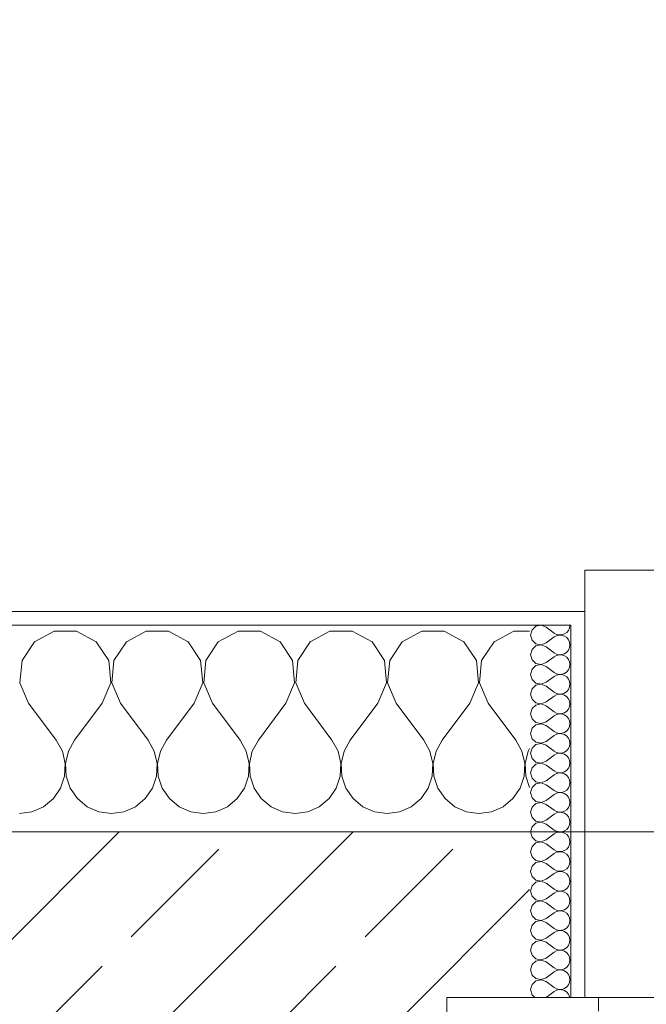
# Model space of a CAD drawing. Header units: metres. Extents: x -3.6 to 90.7, y -11.1 to 18.
# Tile 526 of 656: x 44 to 44.455, y 13.57 to 14.284. Entities that reach past the tile are written whole.
import ezdxf

# ---------------------------------------------------------------- set-up
doc = ezdxf.new("R2010")
doc.units = ezdxf.units.M
doc.header["$MEASUREMENT"] = 0
doc.linetypes.add('Strichlinie eng', pattern=[0.115, 0.075, -0.04])
for name, color, linetype in [('152 - Bemaßung_ Beschriftung.Ausbau', 7, 'Continuous'), ('603 - Struktur.Bodenplatte_ Decke Roh', 7, 'Continuous'), ('604 - Struktur.Wand Aussen', 7, 'Continuous')]:
    doc.layers.add(name, color=color, linetype=linetype)
doc.styles.add('ERSTELLTER_STIL_2', font='txt')
doc.dimstyles.new('ERSTELLTER_STIL__3', dxfattribs={"dimtxt": 0.1, "dimasz": 0.0532, "dimexe": 0.18, "dimexo": 0.0625, "dimgap": 0, "dimtad": 1, "dimtih": 1, "dimtoh": 1, "dimzin": 0, "dimdsep": 46, "dimtxsty": 'ERSTELLTER_STIL_2', "dimblk": 'ARROWHEAD_2', "dimblk1": 'ARROWHEAD_2', "dimblk2": 'ARROWHEAD_2', "dimcen": 0.09, "dimse1": 1, "dimse2": 1, "dimclrd": 7, "dimclre": 7, "dimclrt": 7, "dimazin": 0, "dimtfac": 1, "dimtdec": 4, "dimtmove": 0, "dimatfit": 3, "dimfxl": 1, "dimtolj": 1, "dimtzin": 0, "dimarcsym": 0})
pattern_1 = [(0, (0, 0), (0, 0.08660254), [0, -0.05]), (0, (0.025, 0.0433), (0, 0.08660254), [0, -0.05])]

# ---------------------------------------------------------------- blocks, each defined once
blk = doc.blocks.new('*X26')
at = {"layer": '604 - Struktur.Wand Aussen', "color": 7, "linetype": 'Continuous', "lineweight": 5}
for p, q in [((44.02521, 13.84066), (44.0109, 13.83299)), ((44.04145, 13.84066), (44.02521, 13.84066)), ((44.05576, 13.83299), (44.04145, 13.84066)), ((44.09188, 13.84066), (44.07757, 13.83299)), ((44.10812, 13.84066), (44.09188, 13.84066)), ((44.12243, 13.83299), (44.10812, 13.84066)), ((44.15855, 13.84066), (44.14424, 13.83299)), ((44.17479, 13.84066), (44.15855, 13.84066)), ((44.1891, 13.83299), (44.17479, 13.84066)), ((44.22521, 13.84066), (44.2109, 13.83299)), ((44.24145, 13.84066), (44.22521, 13.84066)), ((44.25576, 13.83299), (44.24145, 13.84066)), ((44.29188, 13.84066), (44.27757, 13.83299)), ((44.30812, 13.84066), (44.29188, 13.84066)), ((44.32243, 13.83299), (44.30812, 13.84066)), ((44.35855, 13.84066), (44.34424, 13.83299)), ((44.37, 13.84066), (44.35855, 13.84066)), ((44.0109, 13.83299), (44.00192, 13.81947)), ((44.06475, 13.81947), (44.05576, 13.83299)), ((44.07757, 13.83299), (44.06858, 13.81947)), ((44.13142, 13.81947), (44.12243, 13.83299)), ((44.14424, 13.83299), (44.13525, 13.81947)), ((44.19808, 13.81947), (44.1891, 13.83299)), ((44.2109, 13.83299), (44.20192, 13.81947)), ((44.26475, 13.81947), (44.25576, 13.83299)), ((44.27757, 13.83299), (44.26858, 13.81947)), ((44.33142, 13.81947), (44.32243, 13.83299)), ((44.34424, 13.83299), (44.33525, 13.81947)), ((44.00192, 13.81947), (44.00038, 13.8033)), ((44.06629, 13.8033), (44.06475, 13.81947)), ((44.06858, 13.81947), (44.06705, 13.8033)), ((44.13295, 13.8033), (44.13142, 13.81947)), ((44.13525, 13.81947), (44.13371, 13.8033)), ((44.19962, 13.8033), (44.19808, 13.81947)), ((44.20192, 13.81947), (44.20038, 13.8033)), ((44.26629, 13.8033), (44.26475, 13.81947)), ((44.26858, 13.81947), (44.26705, 13.8033)), ((44.33295, 13.8033), (44.33142, 13.81947)), ((44.33525, 13.81947), (44.33371, 13.8033)), ((44.00038, 13.8033), (44.00667, 13.78833)), ((44.06, 13.78833), (44.06629, 13.8033)), ((44.06705, 13.8033), (44.07333, 13.78833)), ((44.12667, 13.78833), (44.13295, 13.8033)), ((44.13371, 13.8033), (44.14, 13.78833)), ((44.19333, 13.78833), (44.19962, 13.8033)), ((44.20038, 13.8033), (44.20667, 13.78833)), ((44.26, 13.78833), (44.26629, 13.8033)), ((44.26705, 13.8033), (44.27333, 13.78833)), ((44.32667, 13.78833), (44.33295, 13.8033)), ((44.33371, 13.8033), (44.34, 13.78833)), ((44.00667, 13.78833), (44.02667, 13.76167)), ((44.06, 13.78833), (44.04, 13.76167)), ((44.07333, 13.78833), (44.09333, 13.76167)), ((44.12667, 13.78833), (44.10667, 13.76167)), ((44.14, 13.78833), (44.16, 13.76167)), ((44.19333, 13.78833), (44.17333, 13.76167)), ((44.20667, 13.78833), (44.22667, 13.76167)), ((44.26, 13.78833), (44.24, 13.76167)), ((44.27333, 13.78833), (44.29333, 13.76167)), ((44.32667, 13.78833), (44.30667, 13.76167)), ((44.34, 13.78833), (44.36, 13.76167)), ((44.03112, 13.75362), (44.02667, 13.76167)), ((44.04, 13.76167), (44.03555, 13.75362)), ((44.09778, 13.75362), (44.09333, 13.76167)), ((44.10667, 13.76167), (44.10222, 13.75362)), ((44.16445, 13.75362), (44.16, 13.76167)), ((44.17333, 13.76167), (44.16888, 13.75362)), ((44.23112, 13.75362), (44.22667, 13.76167)), ((44.24, 13.76167), (44.23555, 13.75362)), ((44.29778, 13.75362), (44.29333, 13.76167)), ((44.30667, 13.76167), (44.30222, 13.75362)), ((44.36445, 13.75362), (44.36, 13.76167)), ((44.37, 13.75564), (44.36888, 13.75362)), ((44.0332, 13.74466), (44.03112, 13.75362)), ((44.03555, 13.75362), (44.03347, 13.74466)), ((44.09987, 13.74466), (44.09778, 13.75362)), ((44.10222, 13.75362), (44.10013, 13.74466)), ((44.16653, 13.74466), (44.16445, 13.75362)), ((44.16888, 13.75362), (44.1668, 13.74466)), ((44.2332, 13.74466), (44.23112, 13.75362)), ((44.23555, 13.75362), (44.23347, 13.74466)), ((44.29987, 13.74466), (44.29778, 13.75362)), ((44.30222, 13.75362), (44.30013, 13.74466)), ((44.36653, 13.74466), (44.36445, 13.75362)), ((44.36888, 13.75362), (44.3668, 13.74466)), ((44.03275, 13.73547), (44.0332, 13.74466)), ((44.03347, 13.74466), (44.03391, 13.73547)), ((44.09942, 13.73547), (44.09987, 13.74466)), ((44.10013, 13.74466), (44.10058, 13.73547)), ((44.16609, 13.73547), (44.16653, 13.74466)), ((44.1668, 13.74466), (44.16725, 13.73547)), ((44.23275, 13.73547), (44.2332, 13.74466)), ((44.23347, 13.74466), (44.23391, 13.73547)), ((44.29942, 13.73547), (44.29987, 13.74466)), ((44.30013, 13.74466), (44.30058, 13.73547)), ((44.36609, 13.73547), (44.36653, 13.74466)), ((44.3668, 13.74466), (44.36725, 13.73547)), ((44.02981, 13.72676), (44.03275, 13.73547)), ((44.03391, 13.73547), (44.03685, 13.72676)), ((44.09648, 13.72676), (44.09942, 13.73547)), ((44.10058, 13.73547), (44.10352, 13.72676)), ((44.16315, 13.72676), (44.16609, 13.73547)), ((44.16725, 13.73547), (44.17019, 13.72676)), ((44.22981, 13.72676), (44.23275, 13.73547)), ((44.23391, 13.73547), (44.23685, 13.72676)), ((44.29648, 13.72676), (44.29942, 13.73547)), ((44.30058, 13.73547), (44.30352, 13.72676)), ((44.36315, 13.72676), (44.36609, 13.73547)), ((44.36725, 13.73547), (44.37, 13.72731)), ((44.02461, 13.71918), (44.02981, 13.72676)), ((44.03685, 13.72676), (44.04206, 13.71918)), ((44.09127, 13.71918), (44.09648, 13.72676)), ((44.10352, 13.72676), (44.10873, 13.71918)), ((44.15794, 13.71918), (44.16315, 13.72676)), ((44.17019, 13.72676), (44.17539, 13.71918)), ((44.22461, 13.71918), (44.22981, 13.72676)), ((44.23685, 13.72676), (44.24206, 13.71918)), ((44.29127, 13.71918), (44.29648, 13.72676)), ((44.30352, 13.72676), (44.30873, 13.71918)), ((44.35794, 13.71918), (44.36315, 13.72676)), ((44.00911, 13.7096), (44.01752, 13.71331)), ((44.01752, 13.71331), (44.02461, 13.71918)), ((44.04206, 13.71918), (44.04914, 13.71331)), ((44.04914, 13.71331), (44.05756, 13.7096)), ((44.07578, 13.7096), (44.08419, 13.71331)), ((44.08419, 13.71331), (44.09127, 13.71918)), ((44.10873, 13.71918), (44.11581, 13.71331)), ((44.11581, 13.71331), (44.12422, 13.7096)), ((44.14244, 13.7096), (44.15086, 13.71331)), ((44.15086, 13.71331), (44.15794, 13.71918)), ((44.17539, 13.71918), (44.18248, 13.71331)), ((44.18248, 13.71331), (44.19089, 13.7096)), ((44.20911, 13.7096), (44.21752, 13.71331)), ((44.21752, 13.71331), (44.22461, 13.71918)), ((44.24206, 13.71918), (44.24914, 13.71331)), ((44.24914, 13.71331), (44.25756, 13.7096)), ((44.27578, 13.7096), (44.28419, 13.71331)), ((44.28419, 13.71331), (44.29127, 13.71918)), ((44.30873, 13.71918), (44.31581, 13.71331)), ((44.31581, 13.71331), (44.32422, 13.7096)), ((44.34244, 13.7096), (44.35086, 13.71331)), ((44.35086, 13.71331), (44.35794, 13.71918)), ((44, 13.70833), (44.00911, 13.7096)), ((44.05756, 13.7096), (44.06667, 13.70833)), ((44.06667, 13.70833), (44.07578, 13.7096)), ((44.12422, 13.7096), (44.13333, 13.70833)), ((44.13333, 13.70833), (44.14244, 13.7096)), ((44.19089, 13.7096), (44.2, 13.70833)), ((44.2, 13.70833), (44.20911, 13.7096)), ((44.25756, 13.7096), (44.26667, 13.70833)), ((44.26667, 13.70833), (44.27578, 13.7096)), ((44.32422, 13.7096), (44.33333, 13.70833)), ((44.33333, 13.70833), (44.34244, 13.7096))]:
    blk.add_line(p, q, dxfattribs=at)
blk = doc.blocks.new('*X56')
at = {"layer": '604 - Struktur.Wand Aussen', "color": 7, "linetype": 'Continuous', "lineweight": 5}
for p, q in [((44.37178, 13.84161), (44.37071, 13.83786)), ((44.37466, 13.84425), (44.37178, 13.84161)), ((44.3785, 13.84497), (44.37466, 13.84425)), ((44.38214, 13.84357), (44.3785, 13.84497)), ((44.38214, 13.84357), (44.38786, 13.83929)), ((44.39696, 13.83973), (44.39822, 13.84124)), ((44.39822, 13.84124), (44.39901, 13.84305)), ((44.39901, 13.84305), (44.39929, 13.845)), ((44.37071, 13.83786), (44.37178, 13.8341)), ((44.37178, 13.8341), (44.37466, 13.83147)), ((44.38214, 13.83214), (44.38786, 13.83643)), ((44.38786, 13.83929), (44.38958, 13.83833)), ((44.38958, 13.83738), (44.38786, 13.83643)), ((44.38958, 13.83833), (44.3915, 13.83789)), ((44.3915, 13.83783), (44.38958, 13.83738)), ((44.3915, 13.83789), (44.39347, 13.83798)), ((44.39347, 13.83773), (44.3915, 13.83783)), ((44.39347, 13.83798), (44.39534, 13.83861)), ((44.39534, 13.8371), (44.39347, 13.83773)), ((44.39534, 13.83861), (44.39696, 13.83973)), ((44.39696, 13.83599), (44.39534, 13.8371)), ((44.39822, 13.83447), (44.39696, 13.83599)), ((44.39901, 13.83267), (44.39822, 13.83447)), ((44.37178, 13.82733), (44.37071, 13.82357)), ((44.37466, 13.82996), (44.37178, 13.82733)), ((44.37466, 13.83147), (44.3785, 13.83074)), ((44.3785, 13.83069), (44.37466, 13.82996)), ((44.3785, 13.83074), (44.38214, 13.83214)), ((44.38214, 13.82929), (44.3785, 13.83069)), ((44.38214, 13.82929), (44.38786, 13.825)), ((44.39696, 13.82544), (44.39822, 13.82696)), ((44.39822, 13.82696), (44.39901, 13.82876)), ((44.39929, 13.83071), (44.39901, 13.83267)), ((44.39901, 13.82876), (44.39929, 13.83071)), ((44.37071, 13.82357), (44.37178, 13.81982)), ((44.37178, 13.81982), (44.37466, 13.81718)), ((44.38214, 13.81786), (44.38786, 13.82214)), ((44.38786, 13.825), (44.38958, 13.82405)), ((44.38958, 13.8231), (44.38786, 13.82214)), ((44.38958, 13.82405), (44.3915, 13.8236)), ((44.3915, 13.82354), (44.38958, 13.8231)), ((44.3915, 13.8236), (44.39347, 13.8237)), ((44.39347, 13.82345), (44.3915, 13.82354)), ((44.39347, 13.8237), (44.39534, 13.82433)), ((44.39534, 13.82282), (44.39347, 13.82345)), ((44.39534, 13.82433), (44.39696, 13.82544)), ((44.39696, 13.8217), (44.39534, 13.82282)), ((44.39822, 13.82018), (44.39696, 13.8217)), ((44.39901, 13.81838), (44.39822, 13.82018)), ((44.37178, 13.81304), (44.37071, 13.80929)), ((44.37466, 13.81567), (44.37178, 13.81304)), ((44.37466, 13.81718), (44.3785, 13.81646)), ((44.3785, 13.8164), (44.37466, 13.81567)), ((44.3785, 13.81646), (44.38214, 13.81786)), ((44.38214, 13.815), (44.3785, 13.8164)), ((44.38214, 13.815), (44.38786, 13.81071)), ((44.39696, 13.81116), (44.39822, 13.81267)), ((44.39822, 13.81267), (44.39901, 13.81448)), ((44.39929, 13.81643), (44.39901, 13.81838)), ((44.39901, 13.81448), (44.39929, 13.81643)), ((44.37071, 13.80929), (44.37178, 13.80553)), ((44.37178, 13.80553), (44.37466, 13.8029)), ((44.38214, 13.80357), (44.38786, 13.80786)), ((44.38786, 13.81071), (44.38958, 13.80976)), ((44.38958, 13.80881), (44.38786, 13.80786)), ((44.38958, 13.80976), (44.3915, 13.80931)), ((44.3915, 13.80926), (44.38958, 13.80881)), ((44.3915, 13.80931), (44.39347, 13.80941)), ((44.39347, 13.80916), (44.3915, 13.80926)), ((44.39347, 13.80941), (44.39534, 13.81004)), ((44.39534, 13.80853), (44.39347, 13.80916)), ((44.39534, 13.81004), (44.39696, 13.81116)), ((44.39696, 13.80742), (44.39534, 13.80853)), ((44.39822, 13.8059), (44.39696, 13.80742)), ((44.39901, 13.80409), (44.39822, 13.8059)), ((44.37178, 13.79876), (44.37071, 13.795)), ((44.37466, 13.80139), (44.37178, 13.79876)), ((44.37466, 13.8029), (44.3785, 13.80217)), ((44.3785, 13.80211), (44.37466, 13.80139)), ((44.3785, 13.80217), (44.38214, 13.80357)), ((44.38214, 13.80071), (44.3785, 13.80211)), ((44.38214, 13.80071), (44.38786, 13.79643)), ((44.39696, 13.79687), (44.39822, 13.79839)), ((44.39822, 13.79839), (44.39901, 13.80019)), ((44.39929, 13.80214), (44.39901, 13.80409)), ((44.39901, 13.80019), (44.39929, 13.80214)), ((44.37071, 13.795), (44.37178, 13.79124)), ((44.37178, 13.79124), (44.37466, 13.78861)), ((44.38214, 13.78929), (44.38786, 13.79357)), ((44.38786, 13.79643), (44.38958, 13.79547)), ((44.38958, 13.79453), (44.38786, 13.79357)), ((44.38958, 13.79547), (44.3915, 13.79503)), ((44.3915, 13.79497), (44.38958, 13.79453)), ((44.3915, 13.79503), (44.39347, 13.79512)), ((44.39347, 13.79488), (44.3915, 13.79497)), ((44.39347, 13.79512), (44.39534, 13.79575)), ((44.39534, 13.79425), (44.39347, 13.79488)), ((44.39534, 13.79575), (44.39696, 13.79687)), ((44.39696, 13.79313), (44.39534, 13.79425)), ((44.39822, 13.79161), (44.39696, 13.79313)), ((44.39901, 13.78981), (44.39822, 13.79161)), ((44.37178, 13.78447), (44.37071, 13.78071)), ((44.37466, 13.7871), (44.37178, 13.78447)), ((44.37466, 13.78861), (44.3785, 13.78789)), ((44.3785, 13.78783), (44.37466, 13.7871)), ((44.3785, 13.78789), (44.38214, 13.78929)), ((44.38214, 13.78643), (44.3785, 13.78783)), ((44.38214, 13.78643), (44.38786, 13.78214)), ((44.39696, 13.78258), (44.39822, 13.7841)), ((44.39822, 13.7841), (44.39901, 13.78591)), ((44.39929, 13.78786), (44.39901, 13.78981)), ((44.39901, 13.78591), (44.39929, 13.78786)), ((44.37071, 13.78071), (44.37178, 13.77696)), ((44.37178, 13.77696), (44.37466, 13.77433)), ((44.38214, 13.775), (44.38786, 13.77929)), ((44.38786, 13.78214), (44.38958, 13.78119)), ((44.38958, 13.78024), (44.38786, 13.77929)), ((44.38958, 13.78119), (44.3915, 13.78074)), ((44.3915, 13.78069), (44.38958, 13.78024)), ((44.3915, 13.78074), (44.39347, 13.78084)), ((44.39347, 13.78059), (44.3915, 13.78069)), ((44.39347, 13.78084), (44.39534, 13.78147)), ((44.39534, 13.77996), (44.39347, 13.78059)), ((44.39534, 13.78147), (44.39696, 13.78258)), ((44.39696, 13.77884), (44.39534, 13.77996)), ((44.39822, 13.77733), (44.39696, 13.77884)), ((44.39901, 13.77552), (44.39822, 13.77733)), ((44.37178, 13.77018), (44.37071, 13.76643)), ((44.37466, 13.77282), (44.37178, 13.77018)), ((44.37466, 13.77433), (44.3785, 13.7736)), ((44.3785, 13.77354), (44.37466, 13.77282)), ((44.3785, 13.7736), (44.38214, 13.775)), ((44.38214, 13.77214), (44.3785, 13.77354)), ((44.38214, 13.77214), (44.38786, 13.76786)), ((44.39696, 13.7683), (44.39822, 13.76982)), ((44.39822, 13.76982), (44.39901, 13.77162)), ((44.39929, 13.77357), (44.39901, 13.77552)), ((44.39901, 13.77162), (44.39929, 13.77357)), ((44.37071, 13.76643), (44.37178, 13.76267)), ((44.37178, 13.76267), (44.37466, 13.76004)), ((44.38214, 13.76071), (44.38786, 13.765)), ((44.38786, 13.76786), (44.38958, 13.7669)), ((44.38958, 13.76595), (44.38786, 13.765)), ((44.38958, 13.7669), (44.3915, 13.76646)), ((44.3915, 13.7664), (44.38958, 13.76595)), ((44.3915, 13.76646), (44.39347, 13.76655)), ((44.39347, 13.7663), (44.3915, 13.7664)), ((44.39347, 13.76655), (44.39534, 13.76718)), ((44.39534, 13.76567), (44.39347, 13.7663)), ((44.39534, 13.76718), (44.39696, 13.7683)), ((44.39696, 13.76456), (44.39534, 13.76567)), ((44.39822, 13.76304), (44.39696, 13.76456)), ((44.39901, 13.76124), (44.39822, 13.76304)), ((44.37178, 13.7559), (44.37071, 13.75214)), ((44.37466, 13.75853), (44.37178, 13.7559)), ((44.37466, 13.76004), (44.3785, 13.75931)), ((44.3785, 13.75926), (44.37466, 13.75853)), ((44.3785, 13.75931), (44.38214, 13.76071)), ((44.38214, 13.75786), (44.3785, 13.75926)), ((44.38214, 13.75786), (44.38786, 13.75357)), ((44.39696, 13.75401), (44.39822, 13.75553)), ((44.39822, 13.75553), (44.39901, 13.75733)), ((44.39929, 13.75929), (44.39901, 13.76124)), ((44.39901, 13.75733), (44.39929, 13.75929)), ((44.37071, 13.75214), (44.37178, 13.74839)), ((44.37178, 13.74839), (44.37466, 13.74575)), ((44.38214, 13.74643), (44.38786, 13.75071)), ((44.38786, 13.75357), (44.38958, 13.75262)), ((44.38958, 13.75167), (44.38786, 13.75071)), ((44.38958, 13.75262), (44.3915, 13.75217)), ((44.3915, 13.75211), (44.38958, 13.75167)), ((44.3915, 13.75217), (44.39347, 13.75227)), ((44.39347, 13.75202), (44.3915, 13.75211)), ((44.39347, 13.75227), (44.39534, 13.7529)), ((44.39534, 13.75139), (44.39347, 13.75202)), ((44.39534, 13.7529), (44.39696, 13.75401)), ((44.39696, 13.75027), (44.39534, 13.75139)), ((44.39822, 13.74876), (44.39696, 13.75027)), ((44.39901, 13.74695), (44.39822, 13.74876)), ((44.37178, 13.74161), (44.37071, 13.73786)), ((44.37466, 13.74425), (44.37178, 13.74161)), ((44.37466, 13.74575), (44.3785, 13.74503)), ((44.3785, 13.74497), (44.37466, 13.74425)), ((44.3785, 13.74503), (44.38214, 13.74643)), ((44.38214, 13.74357), (44.3785, 13.74497)), ((44.38214, 13.74357), (44.38786, 13.73929)), ((44.39696, 13.73973), (44.39822, 13.74124)), ((44.39822, 13.74124), (44.39901, 13.74305)), ((44.39929, 13.745), (44.39901, 13.74695)), ((44.39901, 13.74305), (44.39929, 13.745)), ((44.37071, 13.73786), (44.37178, 13.7341)), ((44.37178, 13.7341), (44.37466, 13.73147)), ((44.38214, 13.73214), (44.38786, 13.73643)), ((44.38786, 13.73929), (44.38958, 13.73833)), ((44.38958, 13.73738), (44.38786, 13.73643)), ((44.38958, 13.73833), (44.3915, 13.73789)), ((44.3915, 13.73783), (44.38958, 13.73738)), ((44.3915, 13.73789), (44.39347, 13.73798)), ((44.39347, 13.73773), (44.3915, 13.73783)), ((44.39347, 13.73798), (44.39534, 13.73861)), ((44.39534, 13.7371), (44.39347, 13.73773)), ((44.39534, 13.73861), (44.39696, 13.73973)), ((44.39696, 13.73599), (44.39534, 13.7371)), ((44.39822, 13.73447), (44.39696, 13.73599)), ((44.39901, 13.73267), (44.39822, 13.73447)), ((44.37178, 13.72733), (44.37071, 13.72357)), ((44.37466, 13.72996), (44.37178, 13.72733)), ((44.37466, 13.73147), (44.3785, 13.73074)), ((44.3785, 13.73069), (44.37466, 13.72996)), ((44.3785, 13.73074), (44.38214, 13.73214)), ((44.38214, 13.72929), (44.3785, 13.73069)), ((44.38214, 13.72929), (44.38786, 13.725)), ((44.39696, 13.72544), (44.39822, 13.72696)), ((44.39822, 13.72696), (44.39901, 13.72876)), ((44.39929, 13.73071), (44.39901, 13.73267)), ((44.39901, 13.72876), (44.39929, 13.73071)), ((44.37071, 13.72357), (44.37178, 13.71982)), ((44.37178, 13.71982), (44.37466, 13.71718)), ((44.38214, 13.71786), (44.38786, 13.72214)), ((44.38786, 13.725), (44.38958, 13.72405)), ((44.38958, 13.7231), (44.38786, 13.72214)), ((44.38958, 13.72405), (44.3915, 13.7236)), ((44.3915, 13.72354), (44.38958, 13.7231)), ((44.3915, 13.7236), (44.39347, 13.7237)), ((44.39347, 13.72345), (44.3915, 13.72354)), ((44.39347, 13.7237), (44.39534, 13.72433)), ((44.39534, 13.72282), (44.39347, 13.72345)), ((44.39534, 13.72433), (44.39696, 13.72544)), ((44.39696, 13.7217), (44.39534, 13.72282)), ((44.39822, 13.72018), (44.39696, 13.7217)), ((44.39901, 13.71838), (44.39822, 13.72018)), ((44.37178, 13.71304), (44.37071, 13.70929)), ((44.37466, 13.71567), (44.37178, 13.71304)), ((44.37466, 13.71718), (44.3785, 13.71646)), ((44.3785, 13.7164), (44.37466, 13.71567)), ((44.3785, 13.71646), (44.38214, 13.71786)), ((44.38214, 13.715), (44.3785, 13.7164)), ((44.38214, 13.715), (44.38786, 13.71071)), ((44.39696, 13.71116), (44.39822, 13.71267)), ((44.39822, 13.71267), (44.39901, 13.71448)), ((44.39929, 13.71643), (44.39901, 13.71838)), ((44.39901, 13.71448), (44.39929, 13.71643)), ((44.37071, 13.70929), (44.37178, 13.70553)), ((44.37178, 13.70553), (44.37466, 13.7029)), ((44.38214, 13.70357), (44.38786, 13.70786)), ((44.38786, 13.71071), (44.38958, 13.70976)), ((44.38958, 13.70881), (44.38786, 13.70786)), ((44.38958, 13.70976), (44.3915, 13.70931)), ((44.3915, 13.70926), (44.38958, 13.70881)), ((44.3915, 13.70931), (44.39347, 13.70941)), ((44.39347, 13.70916), (44.3915, 13.70926)), ((44.39347, 13.70941), (44.39534, 13.71004)), ((44.39534, 13.70853), (44.39347, 13.70916)), ((44.39534, 13.71004), (44.39696, 13.71116)), ((44.39696, 13.70742), (44.39534, 13.70853)), ((44.39822, 13.7059), (44.39696, 13.70742)), ((44.39901, 13.70409), (44.39822, 13.7059)), ((44.37178, 13.69876), (44.37071, 13.695)), ((44.37466, 13.70139), (44.37178, 13.69876)), ((44.37466, 13.7029), (44.3785, 13.70217)), ((44.3785, 13.70211), (44.37466, 13.70139)), ((44.3785, 13.70217), (44.38214, 13.70357)), ((44.38214, 13.70071), (44.3785, 13.70211)), ((44.38214, 13.70071), (44.38786, 13.69643)), ((44.39696, 13.69687), (44.39822, 13.69839)), ((44.39822, 13.69839), (44.39901, 13.70019)), ((44.39929, 13.70214), (44.39901, 13.70409)), ((44.39901, 13.70019), (44.39929, 13.70214)), ((44.37071, 13.695), (44.37178, 13.69124)), ((44.37178, 13.69124), (44.37466, 13.68861)), ((44.38214, 13.68929), (44.38786, 13.69357)), ((44.38786, 13.69643), (44.38958, 13.69547)), ((44.38958, 13.69453), (44.38786, 13.69357)), ((44.38958, 13.69547), (44.3915, 13.69503)), ((44.3915, 13.69497), (44.38958, 13.69453)), ((44.3915, 13.69503), (44.39347, 13.69512)), ((44.39347, 13.69488), (44.3915, 13.69497)), ((44.39347, 13.69512), (44.39534, 13.69575)), ((44.39534, 13.69425), (44.39347, 13.69488)), ((44.39534, 13.69575), (44.39696, 13.69687)), ((44.39696, 13.69313), (44.39534, 13.69425)), ((44.39822, 13.69161), (44.39696, 13.69313)), ((44.39901, 13.68981), (44.39822, 13.69161)), ((44.37178, 13.68447), (44.37071, 13.68071)), ((44.37466, 13.6871), (44.37178, 13.68447)), ((44.37466, 13.68861), (44.3785, 13.68789)), ((44.3785, 13.68783), (44.37466, 13.6871)), ((44.3785, 13.68789), (44.38214, 13.68929)), ((44.38214, 13.68643), (44.3785, 13.68783)), ((44.38214, 13.68643), (44.38786, 13.68214)), ((44.39696, 13.68258), (44.39822, 13.6841)), ((44.39822, 13.6841), (44.39901, 13.68591)), ((44.39929, 13.68786), (44.39901, 13.68981)), ((44.39901, 13.68591), (44.39929, 13.68786)), ((44.37071, 13.68071), (44.37178, 13.67696)), ((44.37178, 13.67696), (44.37466, 13.67433)), ((44.38214, 13.675), (44.38786, 13.67929)), ((44.38786, 13.68214), (44.38958, 13.68119)), ((44.38958, 13.68024), (44.38786, 13.67929)), ((44.38958, 13.68119), (44.3915, 13.68074)), ((44.3915, 13.68069), (44.38958, 13.68024)), ((44.3915, 13.68074), (44.39347, 13.68084)), ((44.39347, 13.68059), (44.3915, 13.68069)), ((44.39347, 13.68084), (44.39534, 13.68147)), ((44.39534, 13.67996), (44.39347, 13.68059)), ((44.39534, 13.68147), (44.39696, 13.68258)), ((44.39696, 13.67884), (44.39534, 13.67996)), ((44.39822, 13.67733), (44.39696, 13.67884)), ((44.39901, 13.67552), (44.39822, 13.67733)), ((44.37178, 13.67018), (44.37071, 13.66643)), ((44.37466, 13.67282), (44.37178, 13.67018)), ((44.37466, 13.67433), (44.3785, 13.6736)), ((44.3785, 13.67354), (44.37466, 13.67282)), ((44.3785, 13.6736), (44.38214, 13.675)), ((44.38214, 13.67214), (44.3785, 13.67354)), ((44.38214, 13.67214), (44.38786, 13.66786)), ((44.39696, 13.6683), (44.39822, 13.66982)), ((44.39822, 13.66982), (44.39901, 13.67162)), ((44.39929, 13.67357), (44.39901, 13.67552)), ((44.39901, 13.67162), (44.39929, 13.67357)), ((44.37071, 13.66643), (44.37178, 13.66267)), ((44.37178, 13.66267), (44.37466, 13.66004)), ((44.38214, 13.66071), (44.38786, 13.665)), ((44.38786, 13.66786), (44.38958, 13.6669)), ((44.38958, 13.66595), (44.38786, 13.665)), ((44.38958, 13.6669), (44.3915, 13.66646)), ((44.3915, 13.6664), (44.38958, 13.66595)), ((44.3915, 13.66646), (44.39347, 13.66655)), ((44.39347, 13.6663), (44.3915, 13.6664)), ((44.39347, 13.66655), (44.39534, 13.66718)), ((44.39534, 13.66567), (44.39347, 13.6663)), ((44.39534, 13.66718), (44.39696, 13.6683)), ((44.39696, 13.66456), (44.39534, 13.66567)), ((44.39822, 13.66304), (44.39696, 13.66456)), ((44.39901, 13.66124), (44.39822, 13.66304)), ((44.37178, 13.6559), (44.37071, 13.65214)), ((44.37466, 13.65853), (44.37178, 13.6559)), ((44.37466, 13.66004), (44.3785, 13.65931)), ((44.3785, 13.65926), (44.37466, 13.65853)), ((44.3785, 13.65931), (44.38214, 13.66071)), ((44.38214, 13.65786), (44.3785, 13.65926)), ((44.38214, 13.65786), (44.38786, 13.65357)), ((44.39696, 13.65401), (44.39822, 13.65553)), ((44.39822, 13.65553), (44.39901, 13.65733)), ((44.39929, 13.65929), (44.39901, 13.66124)), ((44.39901, 13.65733), (44.39929, 13.65929)), ((44.37071, 13.65214), (44.37178, 13.64839)), ((44.37178, 13.64839), (44.37466, 13.64575)), ((44.38214, 13.64643), (44.38786, 13.65071)), ((44.38786, 13.65357), (44.38958, 13.65262)), ((44.38958, 13.65167), (44.38786, 13.65071)), ((44.38958, 13.65262), (44.3915, 13.65217)), ((44.3915, 13.65211), (44.38958, 13.65167)), ((44.3915, 13.65217), (44.39347, 13.65227)), ((44.39347, 13.65202), (44.3915, 13.65211)), ((44.39347, 13.65227), (44.39534, 13.6529)), ((44.39534, 13.65139), (44.39347, 13.65202)), ((44.39534, 13.6529), (44.39696, 13.65401)), ((44.39696, 13.65027), (44.39534, 13.65139)), ((44.39822, 13.64876), (44.39696, 13.65027)), ((44.39901, 13.64695), (44.39822, 13.64876)), ((44.37178, 13.64161), (44.37071, 13.63786)), ((44.37466, 13.64425), (44.37178, 13.64161)), ((44.37466, 13.64575), (44.3785, 13.64503)), ((44.3785, 13.64497), (44.37466, 13.64425)), ((44.3785, 13.64503), (44.38214, 13.64643)), ((44.38214, 13.64357), (44.3785, 13.64497)), ((44.38214, 13.64357), (44.38786, 13.63929)), ((44.39696, 13.63973), (44.39822, 13.64124)), ((44.39822, 13.64124), (44.39901, 13.64305)), ((44.39929, 13.645), (44.39901, 13.64695)), ((44.39901, 13.64305), (44.39929, 13.645)), ((44.37071, 13.63786), (44.37178, 13.6341)), ((44.37178, 13.6341), (44.37466, 13.63147)), ((44.38214, 13.63214), (44.38786, 13.63643)), ((44.38786, 13.63929), (44.38958, 13.63833)), ((44.38958, 13.63738), (44.38786, 13.63643)), ((44.38958, 13.63833), (44.3915, 13.63789)), ((44.3915, 13.63783), (44.38958, 13.63738)), ((44.3915, 13.63789), (44.39347, 13.63798)), ((44.39347, 13.63773), (44.3915, 13.63783)), ((44.39347, 13.63798), (44.39534, 13.63861)), ((44.39534, 13.6371), (44.39347, 13.63773)), ((44.39534, 13.63861), (44.39696, 13.63973)), ((44.39696, 13.63599), (44.39534, 13.6371)), ((44.39822, 13.63447), (44.39696, 13.63599)), ((44.39901, 13.63267), (44.39822, 13.63447)), ((44.37178, 13.62733), (44.37071, 13.62357)), ((44.37466, 13.62996), (44.37178, 13.62733)), ((44.37466, 13.63147), (44.3785, 13.63074)), ((44.3785, 13.63069), (44.37466, 13.62996)), ((44.3785, 13.63074), (44.38214, 13.63214)), ((44.38214, 13.62929), (44.3785, 13.63069)), ((44.38214, 13.62929), (44.38786, 13.625)), ((44.39696, 13.62544), (44.39822, 13.62696)), ((44.39822, 13.62696), (44.39901, 13.62876)), ((44.39929, 13.63071), (44.39901, 13.63267)), ((44.39901, 13.62876), (44.39929, 13.63071)), ((44.37071, 13.62357), (44.37178, 13.61982)), ((44.37178, 13.61982), (44.37466, 13.61718)), ((44.38214, 13.61786), (44.38786, 13.62214)), ((44.38786, 13.625), (44.38958, 13.62405)), ((44.38958, 13.6231), (44.38786, 13.62214)), ((44.38958, 13.62405), (44.3915, 13.6236)), ((44.3915, 13.62354), (44.38958, 13.6231)), ((44.3915, 13.6236), (44.39347, 13.6237)), ((44.39347, 13.62345), (44.3915, 13.62354)), ((44.39347, 13.6237), (44.39534, 13.62433)), ((44.39534, 13.62282), (44.39347, 13.62345)), ((44.39534, 13.62433), (44.39696, 13.62544)), ((44.39696, 13.6217), (44.39534, 13.62282)), ((44.39822, 13.62018), (44.39696, 13.6217)), ((44.39901, 13.61838), (44.39822, 13.62018)), ((44.37178, 13.61304), (44.37071, 13.60929)), ((44.37466, 13.61567), (44.37178, 13.61304)), ((44.37466, 13.61718), (44.3785, 13.61646)), ((44.3785, 13.6164), (44.37466, 13.61567)), ((44.3785, 13.61646), (44.38214, 13.61786)), ((44.38214, 13.615), (44.3785, 13.6164)), ((44.38214, 13.615), (44.38786, 13.61071)), ((44.39696, 13.61116), (44.39822, 13.61267)), ((44.39822, 13.61267), (44.39901, 13.61448)), ((44.39929, 13.61643), (44.39901, 13.61838)), ((44.39901, 13.61448), (44.39929, 13.61643)), ((44.37071, 13.60929), (44.37178, 13.60553)), ((44.37178, 13.60553), (44.37466, 13.6029)), ((44.38214, 13.60357), (44.38786, 13.60786)), ((44.38786, 13.61071), (44.38958, 13.60976)), ((44.38958, 13.60881), (44.38786, 13.60786)), ((44.38958, 13.60976), (44.3915, 13.60931)), ((44.3915, 13.60926), (44.38958, 13.60881)), ((44.3915, 13.60931), (44.39347, 13.60941)), ((44.39347, 13.60916), (44.3915, 13.60926)), ((44.39347, 13.60941), (44.39534, 13.61004)), ((44.39534, 13.60853), (44.39347, 13.60916)), ((44.39534, 13.61004), (44.39696, 13.61116)), ((44.39696, 13.60742), (44.39534, 13.60853)), ((44.39822, 13.6059), (44.39696, 13.60742)), ((44.39901, 13.60409), (44.39822, 13.6059)), ((44.37178, 13.59876), (44.37071, 13.595)), ((44.37466, 13.60139), (44.37178, 13.59876)), ((44.37466, 13.6029), (44.3785, 13.60217)), ((44.3785, 13.60211), (44.37466, 13.60139)), ((44.3785, 13.60217), (44.38214, 13.60357)), ((44.38214, 13.60071), (44.3785, 13.60211)), ((44.38214, 13.60071), (44.38786, 13.59643)), ((44.39696, 13.59687), (44.39822, 13.59839)), ((44.39822, 13.59839), (44.39901, 13.60019)), ((44.39929, 13.60214), (44.39901, 13.60409)), ((44.39901, 13.60019), (44.39929, 13.60214)), ((44.37071, 13.595), (44.37178, 13.59124)), ((44.37178, 13.59124), (44.37466, 13.58861)), ((44.38214, 13.58929), (44.38786, 13.59357)), ((44.38786, 13.59643), (44.38958, 13.59547)), ((44.38958, 13.59453), (44.38786, 13.59357)), ((44.38958, 13.59547), (44.3915, 13.59503)), ((44.3915, 13.59497), (44.38958, 13.59453)), ((44.3915, 13.59503), (44.39347, 13.59512)), ((44.39347, 13.59488), (44.3915, 13.59497)), ((44.39347, 13.59512), (44.39534, 13.59575)), ((44.39534, 13.59425), (44.39347, 13.59488)), ((44.39534, 13.59575), (44.39696, 13.59687)), ((44.39696, 13.59313), (44.39534, 13.59425)), ((44.39822, 13.59161), (44.39696, 13.59313)), ((44.39901, 13.58981), (44.39822, 13.59161)), ((44.37178, 13.58447), (44.37071, 13.58071)), ((44.37466, 13.5871), (44.37178, 13.58447)), ((44.37466, 13.58861), (44.3785, 13.58789)), ((44.3785, 13.58783), (44.37466, 13.5871)), ((44.3785, 13.58789), (44.38214, 13.58929)), ((44.38214, 13.58643), (44.3785, 13.58783)), ((44.38214, 13.58643), (44.38786, 13.58214)), ((44.39696, 13.58258), (44.39822, 13.5841)), ((44.39822, 13.5841), (44.39901, 13.58591)), ((44.39929, 13.58786), (44.39901, 13.58981)), ((44.39901, 13.58591), (44.39929, 13.58786)), ((44.37071, 13.58071), (44.37178, 13.57696)), ((44.37178, 13.57696), (44.37392, 13.575)), ((44.38214, 13.575), (44.38786, 13.57929)), ((44.38786, 13.58214), (44.38958, 13.58119)), ((44.38958, 13.58024), (44.38786, 13.57929)), ((44.38958, 13.58119), (44.3915, 13.58074)), ((44.3915, 13.58069), (44.38958, 13.58024)), ((44.3915, 13.58074), (44.39347, 13.58084)), ((44.39347, 13.58059), (44.3915, 13.58069)), ((44.39347, 13.58084), (44.39534, 13.58147)), ((44.39534, 13.57996), (44.39347, 13.58059)), ((44.39534, 13.58147), (44.39696, 13.58258)), ((44.39696, 13.57884), (44.39534, 13.57996)), ((44.39822, 13.57733), (44.39696, 13.57884)), ((44.39901, 13.57552), (44.39822, 13.57733)), ((44.39909, 13.575), (44.39901, 13.57552))]:
    blk.add_line(p, q, dxfattribs=at)
blk = doc.blocks.new('*D236')
at = {"layer": '152 - Bemaßung_ Beschriftung.Ausbau', "color": 7, "linetype": 'Continuous', "lineweight": 5}
for p, q in [((43.12, 14.8025), (43.12, 14.9075)), ((44.31, 14.8025), (44.31, 14.9075)), ((43.14021, 14.89), (43.09979, 14.82)), ((44.33021, 14.89), (44.28979, 14.82)), ((43.12, 14.855), (44.31, 14.855))]:
    blk.add_line(p, q, dxfattribs=at)
at = {"layer": '152 - Bemaßung_ Beschriftung.Ausbau', "color": 7, "lineweight": 5, "insert": (43.58197, 14.875), "char_height": 0.1, "attachment_point": 7, "style": 'ERSTELLTER_STIL_2'}
blk.add_mtext('\\A1;{\\pql;\\fArial|b0|i0|c0|p38;1,19}', dxfattribs=at)
blk = doc.blocks.new('ARROWHEAD_2')
at = {"color": 0, "linetype": 'Continuous', "lineweight": 0}
for p, q in [((-0.378, -0.655), (0.378, 0.655)), ((0, 0), (-1, 0))]:
    blk.add_line(p, q, dxfattribs=at)
blk = doc.blocks.new('*D237')
at = {"layer": '152 - Bemaßung_ Beschriftung.Ausbau', "color": 7, "linetype": 'Continuous', "lineweight": 5}
for p, q in [((44.31, 14.8025), (44.31, 14.9075)), ((46.71, 14.8025), (46.71, 14.9075)), ((44.33021, 14.89), (44.28979, 14.82)), ((46.73021, 14.89), (46.68979, 14.82)), ((44.31, 14.855), (46.71, 14.855))]:
    blk.add_line(p, q, dxfattribs=at)
at = {"layer": '152 - Bemaßung_ Beschriftung.Ausbau', "color": 7, "lineweight": 5, "char_height": 0.1, "attachment_point": 7, "style": 'ERSTELLTER_STIL_2'}
for s, insert in [('\\A1;{\\pql;\\fArial|b0|i0|c0|p38;2,40}', (45.37697, 14.875)), ('\\A1;{\\pql;\\fArial|b0|i0|c0|p38;2,01}', (45.37697, 14.735))]:
    blk.add_mtext(s, dxfattribs=dict(at, insert=insert))
blk = doc.blocks.new('*D274')
at = {"layer": '152 - Bemaßung_ Beschriftung.Ausbau', "color": 7, "linetype": 'Continuous', "lineweight": 5}
for p, q in [((43.80997, 15.3025), (43.80997, 15.4075)), ((47.24003, 15.3025), (47.24003, 15.4075)), ((43.83018, 15.39), (43.78977, 15.32)), ((47.26023, 15.39), (47.21982, 15.32)), ((43.80997, 15.355), (47.24003, 15.355))]:
    blk.add_line(p, q, dxfattribs=at)
at = {"layer": '152 - Bemaßung_ Beschriftung.Ausbau', "color": 7, "lineweight": 5, "char_height": 0.1, "attachment_point": 7, "style": 'ERSTELLTER_STIL_2'}
for s, insert in [('\\A1;{\\pql;\\fArial|b0|i0|c0|p38;3,43\\fArial|b0|i0|c0|p38;\\A1{\\H.66x;\\S01^  ;}}', (45.266, 15.35559)), ('\\A1;{\\pql;\\fArial|b0|i0|c0|p38;17}', (47.06802, 15.375))]:
    blk.add_mtext(s, dxfattribs=dict(at, insert=insert))
blk = doc.blocks.new('*D313')
at = {"layer": '152 - Bemaßung_ Beschriftung.Ausbau', "color": 7, "linetype": 'Continuous', "lineweight": 5}
for p, q in [((43.87999, 15.8025), (43.87999, 15.9075)), ((47.17999, 15.8025), (47.17999, 15.9075)), ((43.9002, 15.89), (43.85978, 15.82)), ((47.2002, 15.89), (47.15978, 15.82)), ((43.87999, 15.855), (47.17999, 15.855))]:
    blk.add_line(p, q, dxfattribs=at)
at = {"layer": '152 - Bemaßung_ Beschriftung.Ausbau', "color": 7, "lineweight": 5, "insert": (45.39696, 15.875), "char_height": 0.1, "attachment_point": 7, "style": 'ERSTELLTER_STIL_2'}
blk.add_mtext('\\A1;{\\pql;\\fArial|b0|i0|c0|p38;3,30}', dxfattribs=at)

msp = doc.modelspace()

# ---------------------------------------------------------------- hatches: boundary and pattern name
at = {"layer": '604 - Struktur.Wand Aussen', "linetype": 'Continuous', "lineweight": 0, "true_color": 0x000000}
h = msp.add_hatch(dxfattribs=at)
h.set_pattern_fill('Verputz_0001', color=18, style=0, pattern_type=2)
h.set_pattern_definition(pattern_1)
h.paths.add_polyline_path([(43.03, 13.855), (43.03, 13.845), (44.4, 13.845), (44.4, 13.855)])
h = msp.add_hatch(dxfattribs=at)
h.set_pattern_fill('Verputz_0001', color=18, style=0, pattern_type=2)
h.set_pattern_definition(pattern_1)
h.paths.add_polyline_path([(44.4, 13.855), (44.4, 13.575), (44.41, 13.575), (44.41, 13.855)])
h = msp.add_hatch(dxfattribs=at)
h.set_pattern_fill('Beton__Stahlbeton_0001', color=18, style=0, pattern_type=2)
h.set_pattern_definition([(45, (0, 0), (-0.0848528, 0.0848528), []), (45, (-0.04243, 0.04243), (-0.0848528, 0.0848528), [0.09, -0.03])])
h.paths.add_polyline_path([(43.06, 13.695), (43.06, 13.575), (43.12, 13.575), (43.12, 13.505), (43.12, 13.455), (44.31, 13.455), (44.31, 13.505), (44.31, 13.575), (44.37, 13.575), (44.37, 13.695)])

# ---------------------------------------------------------------- linework, layer by layer
at = {"layer": '603 - Struktur.Bodenplatte_ Decke Roh', "color": 7, "linetype": 'Continuous', "lineweight": 18, "flags": 128}
msp.add_lwpolyline([(-0.015, 0.005), (62.27503, 0.005), (62.27503, 13.695), (50.77999, 13.695), (50.77999, 13.455), (50.77999, 12.99998), (50.84002, 12.99998), (50.84002, 8.58498), (49.03003, 8.58498), (49.03003, 8.72498), (47.41002, 8.72498), (47.41002, 12.99998), (47.47999, 12.99998), (47.47999, 13.455), (47.47999, 13.695), (14.77999, 13.695)], dxfattribs=at)
at = {"layer": '604 - Struktur.Wand Aussen', "color": 7, "linetype": 'Continuous', "lineweight": 9}
for p, q in [((46.61, 13.885), (44.41, 13.885)), ((44.41, 13.885), (44.41, 13.855))]:
    msp.add_line(p, q, dxfattribs=at)
at = {"layer": '604 - Struktur.Wand Aussen', "color": 7, "linetype": 'Continuous', "lineweight": 5}
for p, q in [((44.4, 13.855), (44.41, 13.855)), ((44.41, 13.855), (44.41, 13.845)), ((44.41, 13.855), (44.41, 13.845)), ((44.37, 13.845), (43.06, 13.845)), ((44.37, 13.845), (44.4, 13.845)), ((44.4, 13.575), (44.4, 13.845)), ((44.4, 13.845), (44.4, 13.575)), ((44.41, 13.845), (44.41, 13.705)), ((44.41, 13.845), (44.41, 13.705)), ((44.41, 13.705), (44.41, 13.695)), ((44.41, 13.705), (44.41, 13.695)), ((44.41, 13.695), (44.41, 13.575)), ((44.41, 13.695), (44.41, 13.575)), ((44.37, 13.575), (44.4, 13.575)), ((44.37, 13.575), (44.4, 13.575)), ((44.37, 13.575), (44.4, 13.575)), ((44.4, 13.575), (44.41, 13.575)), ((44.4, 13.575), (44.41, 13.575)), ((44.4, 13.575), (44.41, 13.575))]:
    msp.add_line(p, q, dxfattribs=at)
at = {"layer": '604 - Struktur.Wand Aussen', "color": 7, "linetype": 'Strichlinie eng', "lineweight": 9}
msp.add_line((46.61, 13.855), (44.41, 13.855), dxfattribs=at)
at = {"layer": '604 - Struktur.Wand Aussen', "color": 7, "linetype": 'Continuous', "lineweight": 13}
for p, q in [((44.37, 13.695), (43.06, 13.695)), ((44.37, 13.575), (44.31, 13.575)), ((44.31, 13.575), (44.31, 13.505)), ((44.31, 13.575), (44.42, 13.575)), ((44.31, 13.575), (44.31, 13.505)), ((44.31, 13.575), (44.31, 13.505)), ((44.37, 13.575), (44.31, 13.575)), ((44.37, 13.575), (44.31, 13.575)), ((44.42, 13.575), (44.97, 13.575)), ((44.42, 13.575), (44.42, 13.565))]:
    msp.add_line(p, q, dxfattribs=at)
at = {"layer": '604 - Struktur.Wand Aussen', "color": 7, "linetype": 'Continuous', "lineweight": 5, "flags": 128}
msp.add_lwpolyline([(44.4, 13.855), (43.03, 13.855)], dxfattribs=at)

# ---------------------------------------------------------------- block references
at = {"layer": '604 - Struktur.Wand Aussen', "color": 7, "lineweight": 18}
for name in ['*X56', '*X26']:
    msp.add_blockref(name, (0, 0), dxfattribs=at)

# ---------------------------------------------------------------- dimensions: what is measured, and where the dimension line sits
at = {"layer": '152 - Bemaßung_ Beschriftung.Ausbau', "color": 7, "linetype": 'Continuous', "lineweight": 5}
for base, p1, p2, picture, middle in [((47.17999, 15.855), (43.87999, 12.99998), (47.17999, 12.99998), '*D313', (45.52684, 15.925)), ((47.24003, 15.355), (43.80997, 10.62024), (47.24003, 10.74998), '*D274', (45.56906, 15.425)), ((44.31, 14.855), (43.12, 13.575), (44.31, 13.575), '*D236', (43.71185, 14.925)), ((46.71, 14.855), (44.31, 13.575), (46.71, 13.575), '*D237', (45.50685, 14.925))]:
    dim = msp.add_linear_dim(base=base, p1=p1, p2=p2, dimstyle='ERSTELLTER_STIL__3', dxfattribs=at)
    dim.commit()
    dim.dimension.update_dxf_attribs({"geometry": picture, "text_midpoint": middle, "dimtype": 160})

doc.saveas('drawing.dxf')
